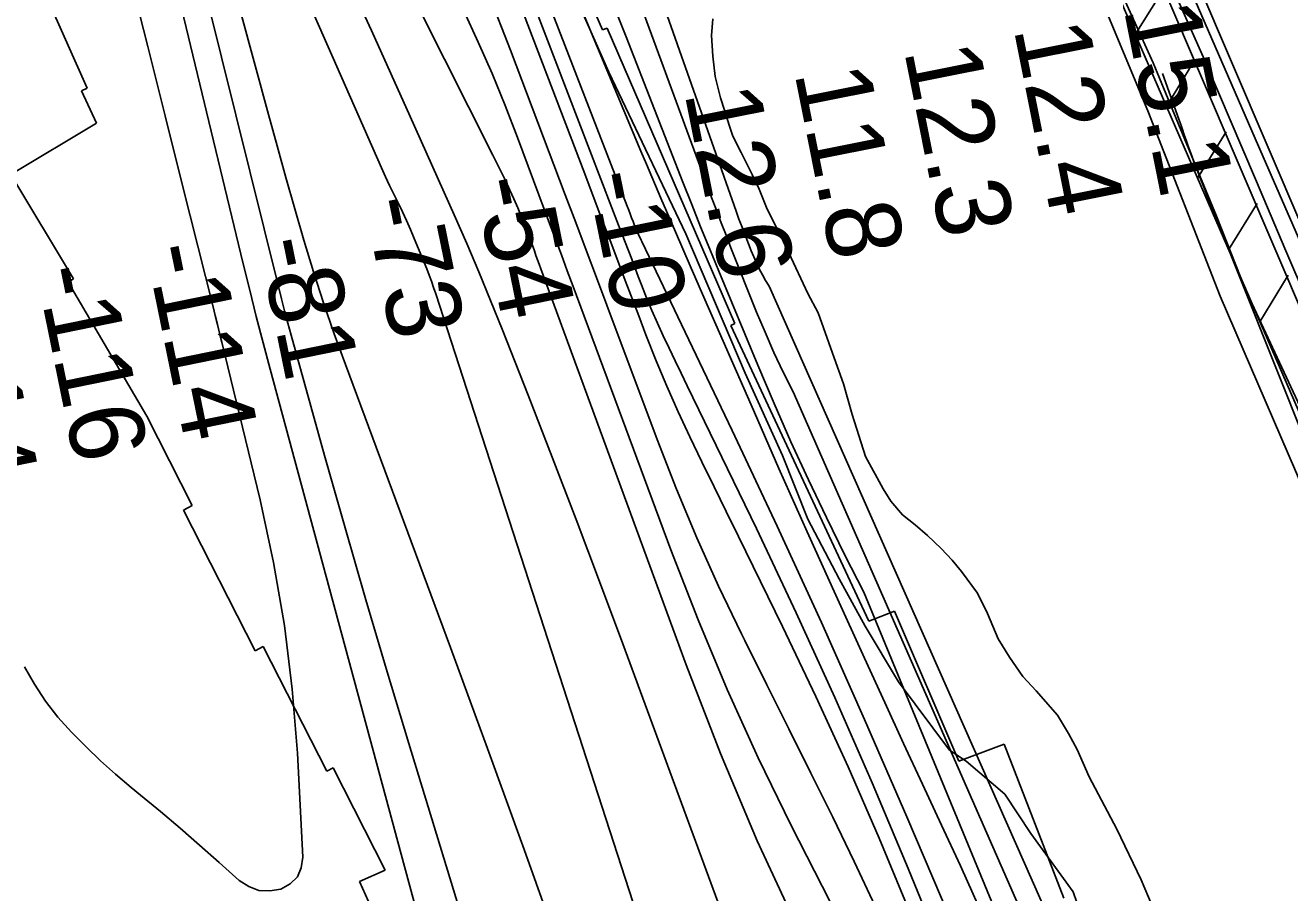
# Model space of a CAD drawing. Extents: x 3625074 to 3663148, y 511451 to 537151.
# Drawn here: x 3633034 to 3634165, y 527001 to 527777 of the extents above; entities that cross this region are included whole.
import ezdxf

# ---------------------------------------------------------------- set-up
doc = ezdxf.new("R2010")
doc.units = 0
for name, color, linetype in [('V-FLOD-BASE', 7, 'Continuous'), ('V-LEVE-TOET', 7, 'Continuous'), ('V-RIVR-EDGE', 7, 'Continuous'), ('V-RIVR-RANG', 7, 'Continuous'), ('V-ROAD-CNTR', 7, 'Continuous'), ('V-RRAP-FSHR', 7, 'Continuous'), ('V-RRAP-RVMT', 7, 'Continuous'), ('V-SITE-VEGE', 7, 'Continuous'), ('V-SURV-LINE', 7, 'Continuous'), ('V-TOPO-DPTH', 7, 'Continuous'), ('V-TOPO-MAJR', 7, 'Continuous'), ('V-TOPO-MINR', 7, 'Continuous'), ('V-TOPO-WATR', 7, 'Continuous')]:
    doc.layers.add(name, color=color, linetype=linetype)

msp = doc.modelspace()

# ---------------------------------------------------------------- linework, layer by layer
at = {"layer": 'V-FLOD-BASE'}
for points in [[(3634161.6, 527574.9), (3634134.6, 527639), (3634090.1, 527743), (3634036, 527864.7), (3633995.6, 527958.8), (3633942.9, 528081.9), (3633892.6, 528202.7), (3633870.7, 528261.1), (3633833.5, 528359.3), (3633795, 528464.1), (3633790.4, 528474.4)], [(3634161.6, 527574.9), (3634200.7, 527483.8), (3634255.2, 527354.8), (3634302.5, 527248.2), (3634370.7, 527090.4), (3634434.9, 526945.1), (3634492.6, 526810.3), (3634576.4, 526617.6), (3634656.6, 526435), (3634695.4, 526340.1), (3634711.9, 526292.4), (3634744.2, 526188), (3634781.7, 526039.1), (3634822.8, 525871.9), (3634855.4, 525729.5), (3634893.1, 525564.9), (3634932.2, 525400.1), (3634976.3, 525212), (3635015.2, 525050.9), (3635049.8, 524900.3), (3635088.9, 524732.6), (3635135.3, 524536.6)]]:
    msp.add_lwpolyline(points, dxfattribs=at)
at = {"layer": 'V-LEVE-TOET'}
for points in [[(3633805.2, 528314), (3633842.8, 528216.2), (3633891.7, 528089.4), (3633946, 527956.5), (3634007.8, 527820.7), (3634042.9, 527743), (3634099.5, 527605.9), (3634125.4, 527540.9)], [(3634125.4, 527540.9), (3634188.8, 527404.4), (3634251.9, 527267.5), (3634324.1, 527102.4), (3634406.6, 526923), (3634499.1, 526711.6), (3634559, 526573.9), (3634617.6, 526448.1), (3634673.1, 526307.2), (3634701.3, 526203.1), (3634740, 526053.1), (3634784.5, 525876.8), (3634806.5, 525785.8), (3634816.8, 525767.8), (3634822.2, 525754.4), (3634819.4, 525725.4)]]:
    msp.add_lwpolyline(points, dxfattribs=at)
at = {"layer": 'V-RIVR-EDGE'}
msp.add_lwpolyline([(3634078.9, 526360.9), (3634058.5, 526501.9), (3634048.3, 526607.9), (3634016.2, 526761.2), (3634002.9, 526842.1), (3633987.9, 526953.7), (3633971.5, 527001.5), (3633933.6, 527053.7), (3633910.4, 527088.7), (3633875.6, 527118.2), (3633860.9, 527128), (3633815.1, 527189.4), (3633785.2, 527239.1), (3633762, 527281.4), (3633733.9, 527334.8), (3633711.4, 527391.8), (3633677.9, 527465.4), (3633624.9, 527590), (3633556, 527734.7), (3633509.1, 527840.9)], dxfattribs=at)
at = {"layer": 'V-ROAD-CNTR'}
msp.add_lwpolyline([(3633798, 528489.3), (3633850, 528354.6), (3633897.9, 528227.8), (3633946.9, 528108.9), (3634008.1, 527966.2), (3634071.5, 527819.6), (3634134.1, 527675.4), (3634182.2, 527565.4), (3634198.3, 527521.3)], dxfattribs=at)
at = {"layer": 'V-RRAP-FSHR'}
for p, q in [((3634027, 527768.3), (3634052.7, 527809.8)), ((3634054.8, 527704), (3634080.4, 527745.6)), ((3634082.5, 527639.8), (3634108.2, 527681.3)), ((3634110.5, 527575.6), (3634136, 527617.2)), ((3634138.4, 527511.4), (3634163.9, 527553))]:
    msp.add_line(p, q, dxfattribs=at)
msp.add_lwpolyline([(3633962.2, 527918.3), (3634082.2, 527640.6), (3634216.1, 527332.9), (3634347.5, 527042.9), (3634546.1, 526601.9), (3634626.1, 526439.4), (3634662.9, 526343.8), (3634681.3, 526279.6), (3634815.2, 525754.6), (3634839.1, 525779.7)], dxfattribs=at)
at = {"layer": 'V-RRAP-RVMT'}
for p, q in [((3633550.4, 527772.5), (3633442.5, 528020.5)), ((3633038.5, 527833.9), (3633089.3, 527720.3)), ((3633554.6, 527774.1), (3633550.4, 527772.5)), ((3633668.7, 527509.7), (3633554.6, 527774.1)), ((3633089.3, 527720.3), (3633084.1, 527718)), ((3633084.1, 527718), (3633097.5, 527689.1)), ((3633097.5, 527689.1), (3633020.9, 527643.2)), ((3633020.9, 527643.2), (3633077, 527549.7)), ((3633077, 527549.7), (3633072.3, 527546.9)), ((3633072.3, 527546.9), (3633142.6, 527426.8)), ((3633665, 527508), (3633668.7, 527509.7)), ((3633788.7, 527243.4), (3633665, 527508)), ((3633142.6, 527426.8), (3633183.3, 527346.9)), ((3633183.3, 527346.9), (3633175.5, 527342.8)), ((3633175.5, 527342.8), (3633239.4, 527217.1)), ((3633811.4, 527252.6), (3633788.7, 527243.4)), ((3633869.2, 527118.4), (3633811.4, 527252.6)), ((3633239.4, 527217.1), (3633246.7, 527220.8)), ((3633246.7, 527220.8), (3633303.7, 527109.5)), ((3633909.7, 527133.4), (3633869.2, 527118.4)), ((3633963, 526995.9), (3633909.7, 527133.4)), ((3633303.7, 527109.5), (3633309.4, 527112.4)), ((3633309.4, 527112.4), (3633355.9, 527020.9)), ((3633355.9, 527020.9), (3633332.8, 527010.6)), ((3633332.8, 527010.6), (3633442, 526769.2))]:
    msp.add_line(p, q, dxfattribs=at)
at = {"layer": 'V-SITE-VEGE'}
for points in [[(3633961.8, 527883.3), (3634038.2, 527699.9), (3634102.8, 527534.2), (3634190.8, 527330.4), (3634257.2, 527158.2), (3634331.8, 526994), (3634403.8, 526816.1), (3634508.6, 526600.9), (3634578.4, 526452), (3634587.8, 526425), (3634657.3, 526235.3)], [(3634042, 526989), (3634032.2, 527012.3), (3634010.6, 527057.4), (3633985.8, 527104.2), (3633975.1, 527128.7), (3633967.1, 527143.2), (3633957.4, 527159.5), (3633938.3, 527181.1), (3633926.4, 527194), (3633914.4, 527211.3), (3633904.3, 527227.7), (3633894.8, 527250.3), (3633885.9, 527268.7), (3633871.5, 527287.9), (3633863.2, 527298.1), (3633853.2, 527308.6), (3633841.2, 527320.1), (3633830, 527329.7), (3633818.7, 527338.7), (3633808.2, 527350.8), (3633801.3, 527361.9), (3633785.5, 527390.8), (3633773.6, 527428.5), (3633765.8, 527455.9), (3633757.5, 527479.2), (3633743.2, 527519.2), (3633734, 527536.5), (3633716.9, 527572.9), (3633706.5, 527594.4), (3633697.6, 527612.2), (3633690.4, 527630), (3633684.2, 527643.1), (3633674.5, 527662.9), (3633667, 527677.3), (3633663.5, 527687.1), (3633659.3, 527700.5), (3633655.8, 527711.7), (3633651, 527730.7), (3633648.9, 527749), (3633647.9, 527767.3), (3633649, 527782.3)]]:
    msp.add_lwpolyline(points, dxfattribs=at)
at = {"layer": 'V-SURV-LINE'}
for points in [[(3633887.9, 528270.2), (3634725.6, 526313.1)], [(3634698, 526301.3), (3633860.3, 528258.4)]]:
    msp.add_lwpolyline(points, dxfattribs=at)
at = {"layer": 'V-TOPO-DPTH'}
for points in [[(3633522.9, 528027.3), (3633669.8, 527610.4), (3633671.1, 527606.8), (3633672.4, 527603.1), (3633673.8, 527599.5), (3633675.2, 527595.9), (3633683.4, 527574.8), (3633685.6, 527569.3), (3633688, 527563.9), (3633690.6, 527558.6), (3633693.3, 527553.4), (3633696.2, 527548.3), (3633699.3, 527543.2), (3634033.5, 526788.5), (3634034.8, 526784.6), (3634036.1, 526780.7), (3634037.3, 526776.7), (3634038.4, 526772.8), (3634039.5, 526768.8), (3634040.5, 526764.8), (3634041.5, 526760.8), (3634042.5, 526756.8), (3634239.2, 525932.6)], [(3633455.1, 527917.7), (3633572.3, 527614.8), (3633573.7, 527611.3), (3633575, 527607.9), (3633576.3, 527604.4), (3633577.6, 527600.9), (3633578.5, 527598.5), (3633579.4, 527596.3), (3633581.3, 527591.9), (3633582.3, 527589.7), (3633583.9, 527586.5), (3633585, 527584.2), (3633585.5, 527583.1), (3633666.3, 527414.2), (3633706.6, 527328.4), (3633746.3, 527242.2), (3633784.8, 527155.6), (3633822.6, 527068.6), (3633891.5, 526906.9)], [(3633891.5, 526906.9), (3633822.6, 527068.6), (3633784.8, 527155.6), (3633746.3, 527242.2), (3633706.6, 527328.4), (3633666.3, 527414.2), (3633585.5, 527583.1), (3633585, 527584.2), (3633583.9, 527586.5), (3633582.3, 527589.7), (3633581.3, 527591.9), (3633579.4, 527596.3), (3633578.5, 527598.5), (3633577.6, 527600.9), (3633576.3, 527604.4), (3633575, 527607.9), (3633573.7, 527611.3), (3633572.3, 527614.8), (3633455.1, 527917.7)], [(3633824.5, 526985.3), (3633797.8, 527049.4), (3633770.1, 527113.1), (3633741.1, 527176.2), (3633711.2, 527238.9), (3633671.9, 527319.2), (3633661, 527341.5), (3633650.1, 527363.8), (3633639.2, 527386.1), (3633628.4, 527408.4), (3633617.9, 527430.9), (3633607.8, 527453.6), (3633598.3, 527476.5), (3633589.2, 527499.6), (3633582.7, 527516.6), (3633570.6, 527548.4), (3633558.6, 527580.2), (3633546.5, 527611.9), (3633534.4, 527643.6), (3633462.7, 527831.7)], [(3633824.5, 526985.3), (3633797.8, 527049.4), (3633770.1, 527113.1), (3633741.1, 527176.2), (3633711.2, 527238.9), (3633671.9, 527319.2), (3633661, 527341.5), (3633650.1, 527363.8), (3633639.2, 527386.1), (3633628.4, 527408.4), (3633617.9, 527430.9), (3633607.8, 527453.6), (3633598.3, 527476.5), (3633589.2, 527499.6), (3633582.7, 527516.6), (3633570.6, 527548.4), (3633558.6, 527580.2), (3633546.5, 527611.9), (3633534.4, 527643.6), (3633462.7, 527831.7)], [(3633549, 527822.5), (3633571.5, 527766.2), (3633622.3, 527636.1), (3633630.2, 527616.2), (3633638.1, 527596.2), (3633646.2, 527576.4), (3633654.3, 527556.6), (3633689.2, 527472.5), (3633703.9, 527438.1), (3633718.9, 527403.9), (3633734.6, 527370), (3633750.7, 527336.2), (3633767.2, 527302.7), (3633784, 527269.4), (3633972.2, 526813.9), (3633979.6, 526791.3), (3633986.7, 526768.6), (3633993.3, 526745.8), (3633999.6, 526722.8), (3634041.2, 526564.9), (3634068, 526463), (3634094.5, 526360.9)], [(3634094.5, 526360.9), (3634068, 526463), (3634041.2, 526564.9), (3633999.6, 526722.8), (3633993.3, 526745.8), (3633986.7, 526768.6), (3633979.6, 526791.3), (3633972.2, 526813.9), (3633784, 527269.4), (3633767.2, 527302.7), (3633750.7, 527336.2), (3633734.6, 527370), (3633718.9, 527403.9), (3633703.9, 527438.1), (3633689.2, 527472.5), (3633654.3, 527556.6), (3633646.2, 527576.4), (3633638.1, 527596.2), (3633630.2, 527616.2), (3633622.3, 527636.1), (3633571.5, 527766.2), (3633549, 527822.5)], [(3633448.7, 527804.1), (3633468.1, 527754.4), (3633517, 527624.8), (3633526.3, 527600.2), (3633535.6, 527575.5), (3633544.8, 527550.8), (3633554.1, 527526.2), (3633599.2, 527405.9), (3633616.5, 527361.7), (3633634.7, 527318), (3633654.2, 527274.9), (3633674.6, 527232.1), (3633677.6, 527226.1), (3633697.2, 527186.6), (3633716.9, 527147.2), (3633736.6, 527107.7), (3633756.3, 527068.3), (3633775.6, 527028.7), (3633794.1, 526988.7)], [(3633448.7, 527804.1), (3633468.1, 527754.4), (3633517, 527624.8), (3633526.3, 527600.2), (3633535.6, 527575.5), (3633544.8, 527550.8), (3633554.1, 527526.2), (3633599.2, 527405.9), (3633616.5, 527361.7), (3633634.7, 527318), (3633654.2, 527274.9), (3633674.6, 527232.1), (3633677.6, 527226.1), (3633697.2, 527186.6), (3633716.9, 527147.2), (3633736.6, 527107.7), (3633756.3, 527068.3), (3633775.6, 527028.7), (3633794.1, 526988.7)], [(3633760.9, 526979), (3633719.2, 527060.9), (3633689.7, 527121.4), (3633661.7, 527182.5), (3633635.8, 527244.6), (3633611.3, 527307.2), (3633524, 527542.8), (3633518.7, 527556.9), (3633513.5, 527571.1), (3633508.2, 527585.2), (3633502.9, 527599.3), (3633474.2, 527676.2), (3633463.1, 527704.9), (3633451.5, 527733.4), (3633439.1, 527761.6), (3633426.3, 527789.5)], [(3633426.3, 527789.5), (3633439.1, 527761.6), (3633451.5, 527733.4), (3633463.1, 527704.9), (3633474.2, 527676.2), (3633502.9, 527599.3), (3633508.2, 527585.2), (3633513.5, 527571.1), (3633518.7, 527556.9), (3633524, 527542.8), (3633611.3, 527307.2), (3633635.8, 527244.6), (3633661.7, 527182.5), (3633689.7, 527121.4), (3633719.2, 527060.9), (3633760.9, 526979)]]:
    msp.add_lwpolyline(points, dxfattribs=at)
at = {"layer": 'V-TOPO-MAJR'}
for points in [[(3633038.7, 528351), (3633228.8, 527563.2), (3633234.6, 527539.6), (3633240.5, 527516), (3633246.6, 527492.5), (3633252.9, 527469), (3633370, 527035.2), (3633387.6, 526970.1), (3633405.1, 526904.9), (3633422.7, 526839.8), (3633440.2, 526774.6), (3633470, 526664.1), (3633472.5, 526654.2), (3633475, 526644.2), (3633477.2, 526634.3), (3633479.4, 526624.3), (3633547.6, 526289.1)], [(3633724.6, 526970.2), (3633688.8, 527047.1), (3633656, 527125.3), (3633625.2, 527204.4), (3633495.1, 527558.8), (3633493.7, 527562.8), (3633492.2, 527566.8), (3633490.7, 527570.7), (3633489.3, 527574.7), (3633481, 527597.1), (3633477.9, 527605.2), (3633474.6, 527613.3), (3633471.1, 527621.2), (3633467.5, 527629.1), (3633463.7, 527637), (3633459.9, 527644.8), (3633456, 527652.6), (3633452.1, 527660.4), (3633387, 527789.6)]]:
    msp.add_lwpolyline(points, dxfattribs=at)
at = {"layer": 'V-TOPO-MINR'}
for points in [[(3633512.4, 526948.8), (3633480.3, 527039.4), (3633447.5, 527129.7), (3633414.4, 527219.9), (3633320.2, 527473), (3633310.3, 527500.6), (3633300.7, 527528.3), (3633291.8, 527556.1), (3633283.2, 527584.2), (3633275, 527612.3), (3633266.9, 527640.4), (3633259.1, 527668.7), (3633251.3, 527696.9), (3633067.2, 528374.2)], [(3634239.2, 525932.6), (3634042.5, 526756.8), (3634041.5, 526760.8), (3634040.5, 526764.8), (3634039.5, 526768.8), (3634038.4, 526772.8), (3634037.3, 526776.7), (3634036.1, 526780.7), (3634034.8, 526784.6), (3634033.5, 526788.5), (3633699.3, 527543.2), (3633696.2, 527548.3), (3633693.3, 527553.4), (3633690.6, 527558.6), (3633688, 527563.9), (3633685.6, 527569.3), (3633683.4, 527574.8), (3633675.2, 527595.9), (3633673.8, 527599.5), (3633672.4, 527603.1), (3633671.1, 527606.8), (3633669.8, 527610.4), (3633522.9, 528027.3)], [(3633891.5, 526906.9), (3633822.6, 527068.6), (3633784.8, 527155.6), (3633746.3, 527242.2), (3633706.6, 527328.4), (3633666.3, 527414.2), (3633585.5, 527583.1), (3633585, 527584.2), (3633583.9, 527586.5), (3633582.3, 527589.7), (3633581.3, 527591.9), (3633579.4, 527596.3), (3633578.5, 527598.5), (3633577.6, 527600.9), (3633576.3, 527604.4), (3633575, 527607.9), (3633573.7, 527611.3), (3633572.3, 527614.8), (3633455.1, 527917.7)], [(3634219.3, 525944.6), (3634095, 526450.5), (3634081.5, 526504.6), (3634067.8, 526558.7), (3634053.7, 526612.7), (3634039.5, 526666.7), (3634029.1, 526705.5), (3634019.5, 526739.9), (3634009.4, 526774.1), (3633998.5, 526808.1), (3633987.1, 526841.9), (3633720.8, 527448.8), (3633712, 527466.3), (3633703.6, 527484), (3633695.8, 527501.9), (3633688.2, 527520), (3633665.2, 527577.4), (3633660.8, 527588.7), (3633656.4, 527599.9), (3633652.2, 527611.2), (3633647.9, 527622.5), (3633548.8, 527891.8)], [(3633922.7, 526780.3), (3633823.7, 527022.2), (3633791.5, 527099), (3633758.3, 527175.4), (3633723.6, 527251.1), (3633688, 527326.4), (3633626.1, 527454.1), (3633620.7, 527465.3), (3633615.4, 527476.5), (3633610, 527487.6), (3633604.6, 527498.8), (3633599.4, 527510.1), (3633594.4, 527521.4), (3633589.7, 527532.8), (3633585.1, 527544.3), (3633582.2, 527551.9), (3633576.4, 527567.2), (3633570.5, 527582.6), (3633564.6, 527597.9), (3633558.7, 527613.2), (3633460.3, 527870.1)], [(3633182.2, 527857.1), (3633209.5, 527747.9), (3633260.3, 527542.9), (3633263.1, 527532), (3633265.9, 527521.1), (3633268.8, 527510.2), (3633271.8, 527499.4), (3633301.7, 527391.7), (3633319.9, 527327.1), (3633338.4, 527262.6), (3633357.5, 527198.3), (3633376.9, 527134), (3633514.2, 526684.9), (3633518.7, 526670.4), (3633523.1, 526656), (3633527.6, 526641.5), (3633532.1, 526627), (3633563.4, 526526.4), (3633570.6, 526505.2), (3633578.5, 526484.3), (3633587.6, 526463.8), (3633597.3, 526443.6), (3633607.9, 526423.8), (3633619.1, 526404.4)], [(3633824.5, 526985.3), (3633797.8, 527049.4), (3633770.1, 527113.1), (3633741.1, 527176.2), (3633711.2, 527238.9), (3633671.9, 527319.2), (3633661, 527341.5), (3633650.1, 527363.8), (3633639.2, 527386.1), (3633628.4, 527408.4), (3633617.9, 527430.9), (3633607.8, 527453.6), (3633598.3, 527476.5), (3633589.2, 527499.6), (3633582.7, 527516.6), (3633570.6, 527548.4), (3633558.6, 527580.2), (3633546.5, 527611.9), (3633534.4, 527643.6), (3633462.7, 527831.7)], [(3633127.7, 527819.9), (3633143.4, 527757.7), (3633159, 527695.5), (3633174.6, 527633.3), (3633201.8, 527524.7), (3633203.8, 527516.9), (3633205.7, 527509), (3633207.6, 527501.1), (3633209.6, 527493.2), (3633243.9, 527352.2), (3633256, 527296), (3633265.9, 527239.6), (3633272.7, 527182.6), (3633277.3, 527125.4), (3633282.3, 527032.4), (3633280.8, 527022.9), (3633277.3, 527014.7), (3633270.9, 527008.5), (3633262.5, 527003.7), (3633252.5, 527002.2), (3633242.8, 527002.7), (3633233.8, 527006.2), (3633225.2, 527011.6), (3633207.2, 527027.8), (3633189.8, 527043.1), (3633172.4, 527058.3), (3633154.7, 527073.2), (3633136.9, 527087.9), (3633128.5, 527094.8), (3633114.6, 527106.6), (3633101, 527118.7), (3633087.9, 527131.3), (3633075.1, 527144.1), (3633063.1, 527157.7), (3633052, 527171.9), (3633042.2, 527187.1), (3633033.2, 527202.8)], [(3633581, 526981.3), (3633401.1, 527536.4), (3633399.2, 527542), (3633397.3, 527547.6), (3633395.2, 527553.1), (3633393, 527558.6), (3633381.9, 527585.9), (3633378.6, 527594), (3633375, 527601.9), (3633371.3, 527609.8), (3633367.5, 527617.6), (3633363.6, 527625.4), (3633359.7, 527633.2), (3633356.1, 527641.1), (3633352.5, 527649.1), (3633280.5, 527813.1)], [(3633675.4, 526932.5), (3633568.5, 527223.2), (3633547.7, 527279), (3633526.7, 527334.6), (3633505.4, 527390.1), (3633483.8, 527445.6), (3633460.5, 527504.7), (3633450.2, 527530.4), (3633439.7, 527556), (3633428.8, 527581.5), (3633417.6, 527606.9), (3633378.3, 527695.1), (3633361, 527733.5), (3633343.6, 527771.8), (3633325.9, 527810)], [(3633886.9, 526988), (3633870.5, 527024.7), (3633853.5, 527061.2), (3633836.5, 527097.7), (3633819.6, 527134.2), (3633802.8, 527170.8), (3633784.7, 527210.4), (3633759, 527266.9), (3633733.5, 527323.5), (3633708.2, 527380.1), (3633683.2, 527436.9), (3633641.8, 527531.3), (3633628.7, 527561.5), (3633615.6, 527591.7), (3633602.6, 527621.9), (3633589.7, 527652.2), (3633584.6, 527664.1), (3633569.3, 527700.3), (3633554.1, 527736.6), (3633539, 527773), (3633524, 527809.4)], [(3633760.9, 526979), (3633719.2, 527060.9), (3633689.7, 527121.4), (3633661.7, 527182.5), (3633635.8, 527244.6), (3633611.3, 527307.2), (3633524, 527542.8), (3633518.7, 527556.9), (3633513.5, 527571.1), (3633508.2, 527585.2), (3633502.9, 527599.3), (3633474.2, 527676.2), (3633463.1, 527704.9), (3633451.5, 527733.4), (3633439.1, 527761.6), (3633426.3, 527789.5)], [(3634421.7, 526813.7), (3634409.5, 526837), (3634401.7, 526852.4), (3634394.3, 526867.9), (3634387.3, 526883.7), (3634380.7, 526899.7), (3634094.2, 527616.9), (3634091, 527624.8), (3634087.9, 527632.7), (3634084.8, 527640.7), (3634081.8, 527648.6), (3634079.2, 527655.3), (3634077.5, 527659.9), (3634075.7, 527664.6), (3634074.1, 527669.2), (3634072.4, 527673.8), (3634070.8, 527678.5), (3634069.2, 527683.2), (3634067.6, 527687.8), (3634065.9, 527692.5), (3634051.4, 527733.5)]]:
    msp.add_lwpolyline(points, dxfattribs=at)
at = {"layer": 'V-TOPO-WATR'}
msp.add_lwpolyline([(3634094.5, 526360.9), (3634068, 526463), (3634041.2, 526564.9), (3633999.6, 526722.8), (3633993.3, 526745.8), (3633986.7, 526768.6), (3633979.6, 526791.3), (3633972.2, 526813.9), (3633784, 527269.4), (3633767.2, 527302.7), (3633750.7, 527336.2), (3633734.6, 527370), (3633718.9, 527403.9), (3633703.9, 527438.1), (3633689.2, 527472.5), (3633654.3, 527556.6), (3633646.2, 527576.4), (3633638.1, 527596.2), (3633630.2, 527616.2), (3633622.3, 527636.1), (3633571.5, 527766.2), (3633549, 527822.5)], dxfattribs=at)

# ---------------------------------------------------------------- texts
at = {"layer": 'V-RIVR-RANG'}
for s, rotation, p in [('15.1', 281.2683, (3634016.5, 527791.3)), ('12.4', 281.2683, (3633918, 527773.8)), ('12.3', 281.2683, (3633820, 527754.1)), ('11.8', 281.2683, (3633721.9, 527734.3)), ('12.6', 281.2683, (3633623.5, 527716.3)), ('-10', 281.5468, (3633536, 527642.3)), ('-54', 281.5468, (3633435, 527637)), ('-73', 281.5468, (3633336.6, 527619)), ('-81', 281.5468, (3633241.9, 527582.9)), ('-114', 281.5468, (3633141.1, 527577.1)), ('-116', 281.5468, (3633043, 527557.6)), ('-114', 281.5468, (3632945, 527537.6))]:
    msp.add_text(s, height=67, rotation=rotation, dxfattribs=at).set_placement(p)

doc.saveas('drawing.dxf')
